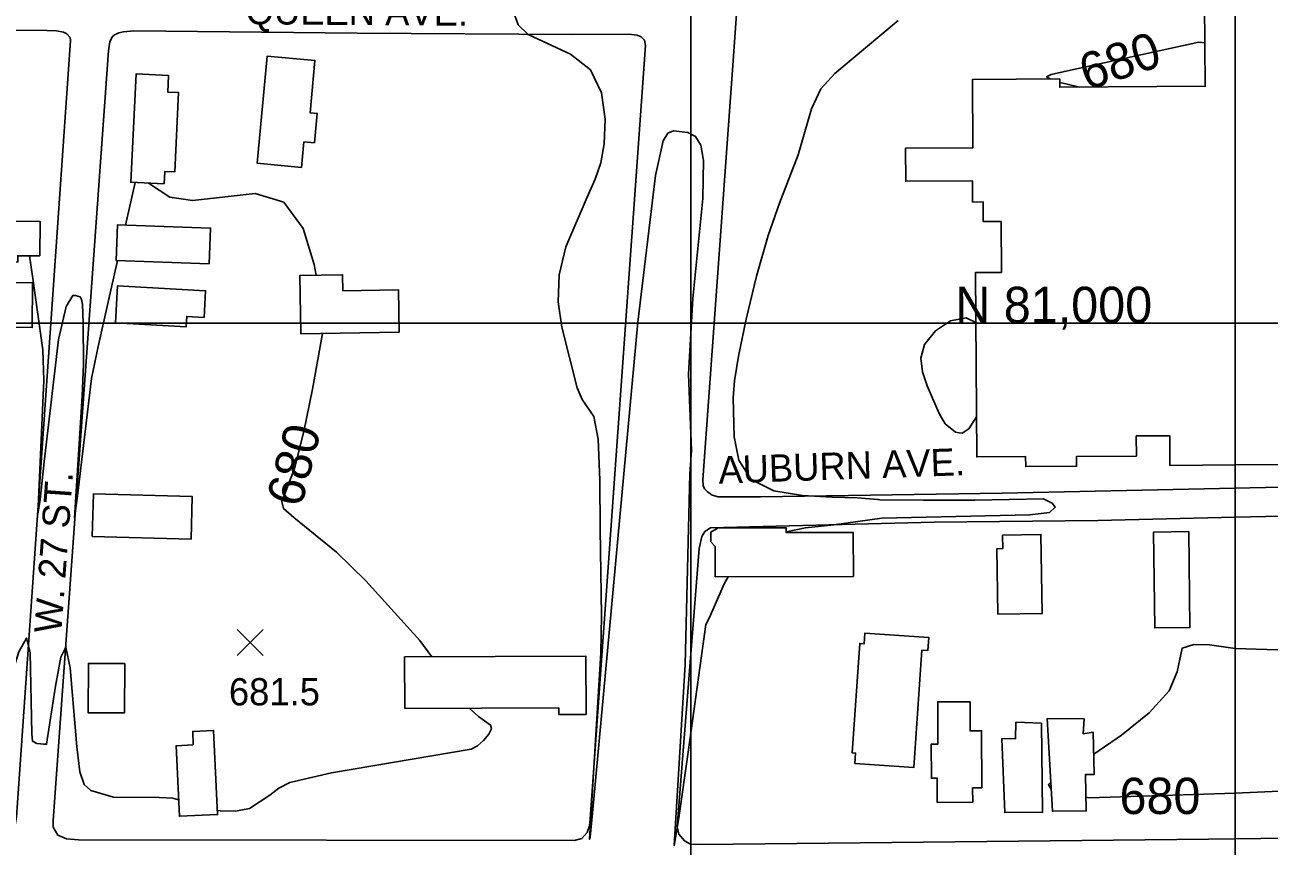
# Model space of a CAD drawing. Extents: x 79600 to 91800, y 75600 to 84400.
# Drawn here: x 84333 to 85019, y 80712 to 81164 of the extents above; entities that cross this region are included whole.
import ezdxf

# ---------------------------------------------------------------- set-up
doc = ezdxf.new("R2010")
doc.units = 0
for name, color, linetype in [('084-085$0$BLDG', 7, 'Continuous'), ('084-085$0$GRID', 7, 'Continuous'), ('084-085$0$INDEX', 7, 'Continuous'), ('084-085$0$INDXLBL', 7, 'Continuous'), ('084-085$0$INTER', 7, 'Continuous'), ('084-085$0$ROAD', 7, 'Continuous'), ('084-085$0$ROAD-NAME', 7, 'Continuous'), ('084-085$0$SPOTMARK', 7, 'Continuous'), ('084-085$0$SPOTS', 7, 'Continuous'), ('084-090$0$BLDG', 7, 'Continuous'), ('084-090$0$GRID', 7, 'Continuous'), ('084-090$0$INDEX', 7, 'Continuous'), ('084-090$0$ROAD', 7, 'Continuous'), ('084-090$0$TI_BORDER', 7, 'Continuous')]:
    doc.layers.add(name, color=color, linetype=linetype)

# ---------------------------------------------------------------- blocks, each defined once
blk = doc.blocks.new('084-085$0$SPOTX')
at = {"layer": '084-085$0$SPOTMARK'}
for p, q in [((-0.37, 0.358), (0.351, -0.358)), ((-0.012, 0), (0.347, 0.358)), ((-0.012, 0), (-0.37, -0.358))]:
    blk.add_line(p, q, dxfattribs=at)

msp = doc.modelspace()

# ---------------------------------------------------------------- linework, layer by layer
at = {"layer": '084-085$0$BLDG'}
msp.add_lwpolyline([(84983.16, 81176.06), (84983.49, 81130.55), (84903.36, 81129.96), (84903.32, 81134.58), (84855.18, 81134.23), (84855.45, 81096.61), (84818.32, 81096.33), (84818.45, 81078.12), (84855.15, 81078.39), (84855.24, 81066.71), (84861.06, 81066.75), (84861.14, 81055.97), (84870.98, 81056.04), (84871.19, 81027.93), (84856.85, 81027.83), (84857.59, 80926.19), (84884.52, 80926.39), (84884.56, 80920.9), (84912.58, 80921.11), (84912.54, 80926.43), (84945.55, 80926.67), (84945.47, 80937.78), (84963.93, 80937.91), (84964.05, 80921.57), (85000, 80921.84)], dxfattribs=at)
for points in [[(84486.7, 81099.94), (84492.5, 81099.39), (84494.02, 81115.53), (84490.07, 81115.91), (84492.77, 81144.65), (84466.53, 81147.11), (84460.98, 81088.06), (84485.37, 81085.77)], [(84409.77, 81076.73), (84410.11, 81083.55), (84415.5, 81083.29), (84417.65, 81127.03), (84411.7, 81127.32), (84412.14, 81136.44), (84394.23, 81137.32), (84391.31, 81077.63)], [(84341.23, 81036.99), (84328.97, 81037.05), (84328.95, 81033.5), (84297.64, 81033.65), (84297.73, 81051.86), (84309.61, 81051.8), (84309.63, 81056.21), (84341.33, 81056.06)], [(84434.55, 81032.62), (84383.3, 81034.43), (84383.99, 81054.14), (84435.24, 81052.33)], [(84290.49, 80997.84), (84290.68, 81022.47), (84337.19, 81022.11), (84337, 80997.48)], [(84485.01, 80994.08), (84484.48, 81026.21), (84508.02, 81026.6), (84508.17, 81017.75), (84538.85, 81018.26), (84539.24, 80994.98)], [(84431.67, 81003.14), (84422.14, 81003.67), (84421.81, 80997.83), (84382.78, 81000.04), (84383.93, 81020.51), (84432.5, 81017.76)], [(84370.03, 80882.34), (84424.54, 80880.9), (84425.16, 80904.37), (84370.65, 80905.81)], [(84789.57, 80860.24), (84713.42, 80860.13), (84713.39, 80876.89), (84711.03, 80879.49), (84711.03, 80884.77), (84715.03, 80887.16), (84752.52, 80887.21), (84752.52, 80884.59), (84789.54, 80884.64)], [(84974.39, 80885.04), (84975.06, 80832.24), (84955.69, 80831.99), (84955.01, 80884.79)], [(84871.78, 80883.14), (84871.91, 80875.69), (84868.67, 80875.63), (84869.28, 80839.5), (84893.7, 80839.91), (84892.97, 80883.5)], [(84790.39, 80757.26), (84790.79, 80762.98), (84788.96, 80763.11), (84793.1, 80823.43), (84795.52, 80823.26), (84795.92, 80829.11), (84831.13, 80826.7), (84830.64, 80819.55), (84827.34, 80819.77), (84822.9, 80755.03)], [(84627.29, 80787.88), (84627.31, 80784.18), (84642.21, 80784.25), (84642.06, 80816.47), (84542.24, 80815.99), (84542.38, 80787.48)], [(84387.98, 80812.27), (84387.78, 80785.09), (84367.78, 80785.24), (84367.97, 80812.41)], [(84855.31, 80743.85), (84860.33, 80743.86), (84860.27, 80775.25), (84853.9, 80775.23), (84853.86, 80791.27), (84836.12, 80791.23), (84836.17, 80767.91), (84832.5, 80767.9), (84832.54, 80749.15), (84835.75, 80749.16), (84835.78, 80735.81), (84855.33, 80735.85)], [(84896.44, 80781.96), (84899.26, 80730.88), (84917.93, 80731.07), (84917.43, 80751.13), (84922.37, 80751.18), (84921.67, 80774.49), (84916.28, 80773.66), (84916.82, 80781.85)], [(84425.76, 80767.45), (84425.41, 80774.91), (84436.96, 80775.45), (84439.11, 80729.12), (84418.09, 80728.15), (84416.28, 80767.01)], [(84893.22, 80779.45), (84893.86, 80730.37), (84873.02, 80730.16), (84871.38, 80770.9), (84878.94, 80770.98), (84879.16, 80779.93)]]:
    msp.add_lwpolyline(points, close=True, dxfattribs=at)
at = {"layer": '084-085$0$GRID'}
for p, q in [((85000, 84000), (85000, 80000)), ((85000, 81000), (80000, 81000))]:
    msp.add_line(p, q, dxfattribs=at)
at = {"layer": '084-085$0$INDEX'}
for p, q in [((84903.34, 81132.63), (84906.59, 81131.81)), ((84906.59, 81131.81), (84914.15, 81130.04)), ((84393.64, 81077.52), (84388.33, 81053.99))]:
    msp.add_line(p, q, dxfattribs=at)
for points in [[(84983.31, 81154.53), (84979.99, 81154.82), (84905.92, 81138.72), (84898.6, 81136.99), (84896.08, 81135.78), (84898, 81134.54)], [(84493.53, 81026.36), (84492.44, 81032.32), (84486.22, 81052.03), (84475.57, 81066.71), (84459.91, 81071.37), (84425.38, 81067.59), (84412.88, 81069.45), (84401.14, 81077.15)], [(84383.92, 81034.41), (84373.22, 80986.99), (84369.7, 80969.38), (84361.93, 80904.75), (84360.19, 80892.73), (84364.42, 80959.72), (84365.16, 80977.17), (84365.11, 81000.16), (84364.71, 81010.16), (84364.18, 81012.95), (84363.31, 81014.47), (84360.78, 81015.25), (84359.28, 81015.12), (84355.7, 81009.17), (84351.45, 80990.94), (84343.56, 80923.48), (84341.39, 80902.73), (84340.08, 80894.59), (84343.38, 80968.38), (84342.73, 80985.28), (84337.04, 81025.92), (84335.48, 81037.02)], [(84857.05, 81000.27), (84851.79, 81002.85), (84843.13, 81001.17), (84834.78, 80995.62), (84828.81, 80988.24), (84826.69, 80980.69), (84827.64, 80973.13), (84830.3, 80965.38), (84836.89, 80950.1), (84840.18, 80944.48), (84845.78, 80939.87), (84847.91, 80939.42)], [(84557.22, 80816.06), (84550.62, 80824.96), (84520.89, 80857.93), (84504.61, 80873.69), (84481.09, 80892.8), (84475.51, 80897.73), (84474.55, 80901.58), (84481.59, 80919.89), (84486.73, 80940.18), (84491.53, 80963.59), (84496.95, 80994.28)], [(84847.91, 80939.42), (84849.57, 80939.25), (84853.12, 80941.64), (84857.43, 80948.36)], [(84311.04, 80764.3), (84314.03, 80769.7), (84329.58, 80818.71), (84333.72, 80826.35), (84335.91, 80818.42), (84336.7, 80773.61), (84337.05, 80769.52), (84339.58, 80768.24), (84341.5, 80768.03), (84343.21, 80767.9), (84344.92, 80767.87), (84349.82, 80799.81), (84352.69, 80815.9), (84355.54, 80821.42), (84357.94, 80809.92), (84361.61, 80766.45), (84363.29, 80752.57), (84365.6, 80745.59), (84369.24, 80742.33), (84381.8, 80738.69), (84406.86, 80738.53), (84414.38, 80738.2), (84417.67, 80737.18)], [(85000, 80820.67), (84985.91, 80822.56), (84977.19, 80822.78), (84970.85, 80820.86), (84967.97, 80807.69), (84963.59, 80797.23), (84952.57, 80785.13), (84937.35, 80772.89), (84922.03, 80762.44)], [(84582.36, 80767.01), (84585.71, 80769.94), (84588.63, 80773.33), (84590.16, 80776.34), (84589.57, 80778.43), (84582.97, 80783.19), (84577.89, 80787.65)], [(84439.01, 80731.35), (84440.66, 80731.07), (84449.02, 80731), (84456.69, 80732.5), (84467.89, 80739.74), (84472.92, 80743.69), (84478.98, 80746.78), (84501.87, 80752.12), (84578.88, 80765.09), (84582.36, 80767.01)], [(84898.37, 80746.91), (84897.11, 80745.65), (84898.58, 80743.04)], [(84917.74, 80738.59), (84919.49, 80738.35), (85000, 80740.8)]]:
    msp.add_lwpolyline(points, dxfattribs=at)
at = {"layer": '084-085$0$INTER'}
for points in [[(84720.48, 80860.14), (84718.57, 80856.64), (84710.14, 80837.28), (84708.22, 80833.76), (84698.52, 80763.46), (84693.36, 80727.28), (84691.97, 80718.42), (84690.81, 80711.96), (84696.88, 80811.8), (84699.51, 80916.84), (84700.4, 80929.67), (84698.72, 80971.76), (84700.99, 81013.59), (84706.57, 81068.69), (84707.03, 81089.66), (84705.56, 81097.98), (84702.48, 81102.84), (84698.39, 81104.99), (84690.43, 81105.96), (84687.31, 81104.67), (84684.69, 81100.45), (84680.57, 81081.34), (84670.8, 81000.45), (84646.25, 80735.8), (84644.41, 80716.7), (84644.16, 80715.48), (84650.31, 80818.15), (84650.8, 80838.76), (84650.04, 80886.45), (84649.87, 80913.39), (84648.82, 80935.97), (84646.51, 80948.52), (84640.16, 80957.94), (84637.25, 80964.32), (84628.8, 80997.67), (84626.87, 81011.66), (84627.37, 81026.58), (84631.16, 81042), (84642.83, 81069.46), (84647.33, 81079.39), (84650.36, 81088.37), (84652.18, 81098.82), (84652.74, 81112.31), (84650.76, 81126.84), (84644.64, 81139.51), (84633.71, 81148.24), (84620.97, 81154.09), (84610.34, 81158.97), (84604.72, 81164.29), (84603.04, 81169.59)], [(84814.17, 81166.78), (84779.39, 81137.62), (84771.71, 81129.02), (84766.52, 81118.11), (84759.22, 81092.78), (84748.81, 81066), (84742.53, 81048.23), (84736.14, 81025.75), (84730.4, 81002.05), (84726.17, 80981.8), (84723.99, 80968.21), (84723.33, 80958.72), (84723.9, 80937.31), (84726.48, 80924.43), (84733.32, 80913.76), (84745.71, 80907.55), (84761.53, 80904.88), (84777.79, 80904.05), (84791.93, 80903.58), (84803.09, 80902.82), (84804.17, 80902.61), (84828.18, 80902.38), (84856.54, 80902.38), (84894.34, 80903.03), (84899.23, 80900.75), (84900.86, 80898.47), (84897.6, 80895.54), (84886.85, 80894.24), (84805.34, 80892.49), (84778.71, 80888.74), (84763.1, 80887.13), (84752.52, 80884.95)]]:
    msp.add_lwpolyline(points, dxfattribs=at)
at = {"layer": '084-085$0$ROAD'}
for points in [[(84738.37, 80904.21), (84715.06, 80904.14), (84711.65, 80905.18), (84709.01, 80907.16), (84707.6, 80908.54), (84706.81, 80910.38), (84706.63, 80913.62), (84723.88, 81152.17), (84734.04, 81295.08), (84735.52, 81317.94), (84736.57, 81335.71), (84736.74, 81350.37), (84736.73, 81366.43), (84735.38, 81378.46), (84732.62, 81392.02), (84728.47, 81405.72), (84724.46, 81421.12), (84709.89, 81458.18), (84700.62, 81482.36)], [(84193.88, 80715.41), (84319.84, 80715.27), (84323.23, 80715.93), (84325.68, 80717.8), (84327.2, 80721.06), (84328.21, 80727.71), (84358.1, 81155.66), (84357.93, 81157.35), (84356.06, 81159.34), (84354.19, 81160.25), (84350.33, 81160.98), (84345.08, 81161.24), (84273.13, 81161.92)], [(85000, 80909.08), (84871.58, 80906.3), (84738.37, 80904.21)], [(85000, 80892.98), (84924.23, 80891.23), (84834.07, 80890.34)], [(84834.07, 80890.34), (84710.9, 80887.11), (84707.68, 80885.07), (84706.01, 80882.28), (84704.53, 80875.78), (84692.46, 80722.35), (84693.43, 80718.2), (84696.4, 80714.67), (84699.81, 80712.85), (84705.99, 80712.61), (84985.4, 80715.52), (85000, 80715.71)]]:
    msp.add_lwpolyline(points, dxfattribs=at)
msp.add_lwpolyline([(84516.15, 81159.69), (84392.94, 81161.09), (84387.23, 81160.57), (84384.77, 81159.93), (84382.31, 81158.83), (84381.08, 81157.73), (84379.72, 81154.94), (84379, 81149.99), (84348.45, 80725.9), (84348.49, 80722.2), (84351.16, 80717.75), (84355.81, 80715.78), (84362.45, 80715.23), (84635.72, 80714.85), (84639.88, 80715.81), (84642.93, 80719.24), (84644.13, 80722.96), (84644.56, 80726.67), (84675.08, 81152.92), (84674.44, 81155.85), (84672.56, 81157.84), (84670.39, 81158.74), (84665.6, 81159.16), (84634.88, 81159.01)], close=True, dxfattribs=at)
at = {"layer": '084-090$0$BLDG'}
msp.add_lwpolyline([(85000, 80921.84), (85084.98, 80922.46), (85084.73, 80955.92)], dxfattribs=at)
at = {"layer": '084-090$0$GRID'}
for p, q in [((85000, 84000), (85000, 80000)), ((90000, 81000), (85000, 81000))]:
    msp.add_line(p, q, dxfattribs=at)
at = {"layer": '084-090$0$INDEX'}
msp.add_line((85000, 80740.8), (85028.74, 80742.1), dxfattribs=at)
msp.add_lwpolyline([(85310.86, 80834.21), (85308.88, 80833.75), (85291.11, 80830.89), (85271.87, 80828.91), (85161.07, 80823.34), (85080.62, 80822.66), (85023.34, 80819.89), (85000, 80820.67)], dxfattribs=at)
at = {"layer": '084-090$0$ROAD'}
for points in [[(85000, 81495.27), (85069.71, 81495.24), (85071.42, 81494.17), (85073.3, 81490.8), (85073.34, 81486.94), (85076.26, 81222.66), (85141.86, 81223.92), (85143.72, 81223.32), (85145.43, 81222.26), (85146.84, 81219.96), (85147.19, 81215.95), (85151.36, 80919.72), (85151.08, 80916.32), (85149.26, 80913.52), (85144.48, 80912.7), (85133.37, 80911.98), (85000, 80909.08)], [(85000, 80715.71), (85227.45, 80718.69), (85486.95, 80720.48), (85642.43, 80719.86), (85647.98, 80720.68), (85652.91, 80721.97), (85657.2, 80724.79), (85661.16, 80730.54), (85664.02, 80737.67), (85697.46, 80900.42), (85695.84, 80907.81), (85692.57, 80910.4), (85689.32, 80911.61), (85680.36, 80911.83), (85225.05, 80898.53), (85075.64, 80894.73), (85000, 80892.98)]]:
    msp.add_lwpolyline(points, dxfattribs=at)
at = {"layer": '084-090$0$TI_BORDER'}
msp.add_lwpolyline([(84700, 84300), (91700, 84300), (91700, 79700), (84700, 79700)], close=True, dxfattribs=at)

# ---------------------------------------------------------------- block references
at = {"layer": '084-085$0$SPOTS', "xscale": 20, "yscale": 20}
msp.add_blockref('084-085$0$SPOTX', (84457.25, 80823.9), dxfattribs=at)

# ---------------------------------------------------------------- texts
at = {"layer": '084-085$0$INDXLBL'}
for rotation, p in [(18.42816, (84918.33, 81128.03)), (75.5737, (84485.22, 80897.81))]:
    msp.add_text('680', height=20, rotation=rotation, dxfattribs=at).set_placement(p)
msp.add_text('680', height=20, dxfattribs=at).set_placement((84936.23, 80729.38))
at = {"layer": '084-085$0$ROAD-NAME'}
for s, rotation, p in [('QUEEN AVE.', 359.60959, (84454.57, 81164.68)), ('AUBURN AVE.', 1.97914, (84715.4, 80911.47)), ('W. 27 ST.', 85.86899, (84353.01, 80828.7))]:
    msp.add_text(s, height=15, rotation=rotation, dxfattribs=at).set_placement(p)
at = {"layer": '084-085$0$SPOTS'}
msp.add_text('681.5', height=15, dxfattribs=at).set_placement((84445.37, 80789.28))
at = {"layer": '084-090$0$GRID'}
msp.add_text('N 81,000', height=20, dxfattribs=at).set_placement((84845.71, 81000))

doc.saveas('drawing.dxf')
